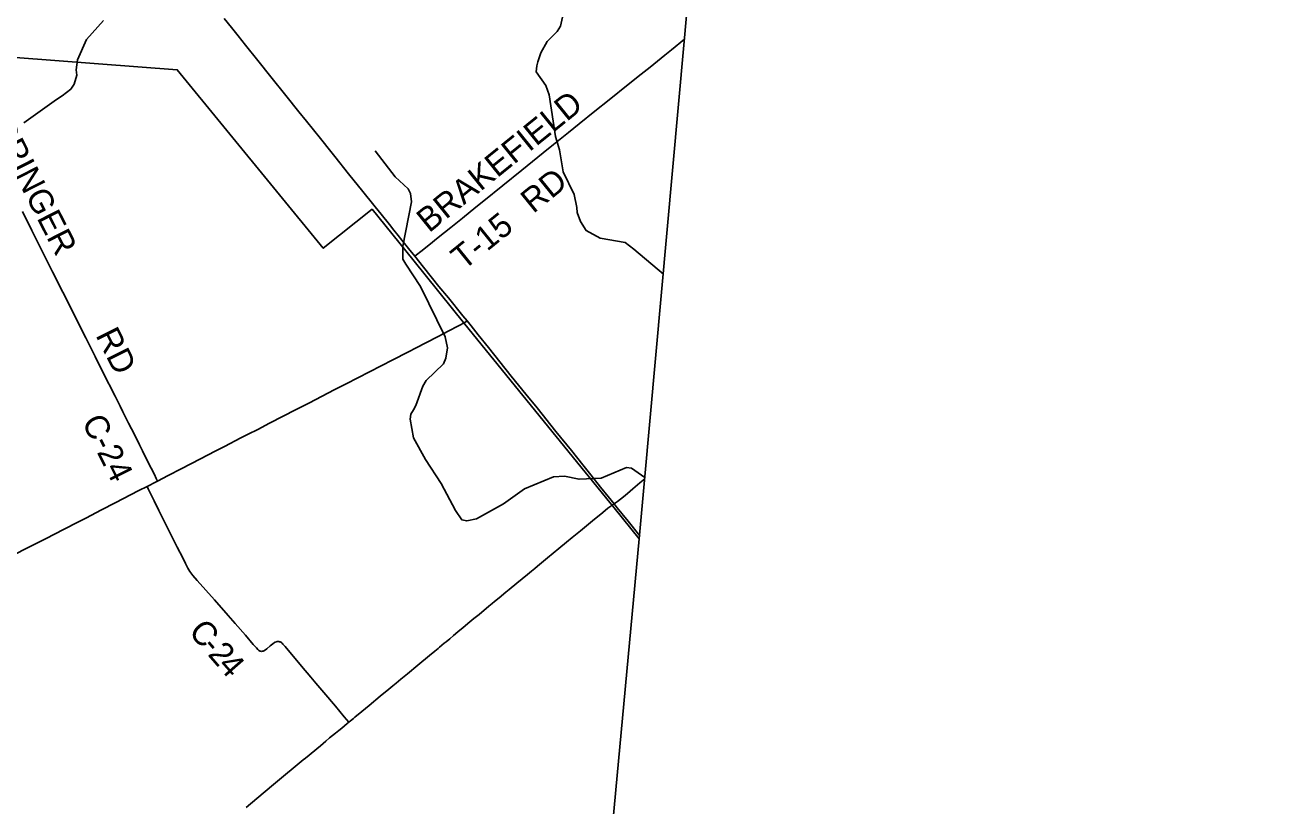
# Model space of a CAD drawing. Extents: x 1410790 to 1770854, y 448063 to 770588.
# Drawn here: x 1632477 to 1648152, y 581047 to 590784 of the extents above; entities that cross this region are included whole.
import ezdxf

# ---------------------------------------------------------------- set-up
doc = ezdxf.new("R2010")
doc.units = 0
for name, color, linetype in [('GM_X_Adjacent_County', 7, 'Continuous'), ('GM_X_County', 7, 'Continuous'), ('GM_X_County_Road', 7, 'Continuous'), ('GM_X_County_Road_Text', 7, 'Continuous'), ('GM_X_Minor_River', 7, 'Continuous'), ('GM_X_Township', 7, 'Continuous'), ('GM_X_Township_Road', 7, 'Continuous'), ('GM_X_Township_Road_Text', 7, 'Continuous')]:
    doc.layers.add(name, color=color, linetype=linetype)

msp = doc.modelspace()

# ---------------------------------------------------------------- linework, layer by layer
at = {"layer": 'GM_X_Adjacent_County'}
msp.add_lwpolyline([(1651277, 565574), (1641608, 566488), (1639127, 566722), (1638543, 566777), (1638842, 570076), (1639097, 572897), (1639456, 576867), (1639791, 580666), (1640135, 584378), (1640197, 585063), (1640696, 590579), (1640772, 591419), (1641010, 594042), (1641435, 598750), (1641726, 601963), (1641954, 604485), (1642314, 608472), (1642473, 610227), (1643260, 618938), (1643522, 621830), (1644023, 627376), (1646278, 627176), (1649675, 626876)], dxfattribs=at)
at = {"layer": 'GM_X_County'}
msp.add_lwpolyline([(1594558, 570925), (1600110, 570408), (1601218, 570299), (1605315, 569892), (1608125, 569657), (1616080, 568853), (1618534, 568633), (1622375, 568282), (1623453, 568184), (1625400, 568006), (1627110, 567846), (1631058, 567476), (1632910, 567303), (1638543, 566777), (1638842, 570076), (1639097, 572897), (1639456, 576867), (1639791, 580666), (1640135, 584378), (1640197, 585063), (1640696, 590579), (1640772, 591419)], dxfattribs=at)
at = {"layer": 'GM_X_County_Road'}
for points in [[(1634960, 590865), (1635050, 590756), (1635133, 590651), (1635225, 590535), (1635381, 590341), (1635540, 590140), (1635729, 589905), (1635892, 589703), (1635987, 589586), (1636159, 589371), (1636290, 589207), (1636339, 589145), (1636512, 588930), (1636582, 588843), (1636674, 588728), (1636844, 588517)], [(1634128, 585096), (1634113, 585128), (1634089, 585178), (1634009, 585337), (1633940, 585475), (1633902, 585551), (1633839, 585677), (1633767, 585821), (1633696, 585961), (1633661, 586032), (1633599, 586157), (1633448, 586457), (1633350, 586651), (1633234, 586882), (1632945, 587453), (1632820, 587706), (1632561, 588222), (1632442, 588460)], [(1636844, 588517), (1636917, 588426), (1637021, 588296), (1637076, 588227), (1637130, 588160), (1637177, 588101), (1637276, 587977)], [(1637276, 587977), (1637300, 587947), (1637336, 587902)], [(1637336, 587902), (1637445, 587766), (1637638, 587525), (1637756, 587384), (1637938, 587160), (1637990, 587094)], [(1634128, 585096), (1634262, 585165), (1634425, 585250), (1634666, 585376), (1634849, 585471), (1634963, 585530), (1635168, 585635), (1635258, 585681), (1635378, 585742), (1635523, 585818), (1635856, 585988), (1636025, 586075), (1636332, 586234), (1636483, 586312), (1636772, 586461), (1637061, 586609), (1637250, 586707), (1637364, 586765), (1637466, 586818), (1637635, 586905), (1637755, 586967), (1637880, 587032), (1637960, 587077), (1637990, 587094)], [(1637990, 587094), (1638040, 587032), (1638129, 586922), (1638256, 586763), (1638540, 586406), (1638723, 586183), (1638863, 586009), (1639096, 585717), (1639290, 585477), (1639431, 585300), (1639532, 585175), (1639653, 585023), (1639749, 584903), (1639822, 584812)], [(1632254, 584134), (1632590, 584306), (1632739, 584382), (1632957, 584495), (1633141, 584589), (1633232, 584635), (1633430, 584738), (1633599, 584825), (1633897, 584978), (1633998, 585030)], [(1633998, 585030), (1634110, 585087), (1634128, 585096)], [(1636514, 582090), (1636487, 582124), (1636458, 582159), (1636348, 582290), (1636204, 582460), (1636103, 582577), (1636042, 582650), (1635925, 582788), (1635722, 583033), (1635709, 583048), (1635693, 583065), (1635681, 583077), (1635673, 583082), (1635664, 583088), (1635657, 583091), (1635648, 583094), (1635640, 583096), (1635634, 583096), (1635623, 583096), (1635617, 583095), (1635610, 583093), (1635594, 583087), (1635585, 583082), (1635567, 583069), (1635532, 583041), (1635493, 583006), (1635475, 582992), (1635456, 582981), (1635448, 582977), (1635436, 582974), (1635425, 582973), (1635416, 582974), (1635409, 582976), (1635401, 582980), (1635393, 582985), (1635386, 582990), (1635379, 582997), (1635361, 583016), (1635323, 583061), (1635227, 583174), (1635097, 583322), (1635008, 583422), (1634837, 583616), (1634624, 583857), (1634569, 583921), (1634531, 583969), (1634507, 584010), (1634475, 584071), (1634442, 584138), (1634375, 584274), (1634146, 584729), (1634086, 584852), (1634013, 584999), (1633998, 585030)], [(1639822, 584812), (1639842, 584824), (1639865, 584841), (1639903, 584871), (1639918, 584883), (1639964, 584921), (1639989, 584942), (1640056, 585000), (1640144, 585074), (1640205, 585127)], [(1636514, 582090), (1636536, 582108), (1636571, 582138), (1636589, 582152), (1636678, 582225), (1636766, 582299), (1636905, 582413), (1637014, 582503), (1637065, 582545), (1637105, 582578), (1637163, 582627), (1637244, 582694), (1637375, 582803), (1637519, 582922), (1637585, 582976), (1637628, 583011), (1637646, 583026), (1637704, 583074), (1637727, 583093), (1637772, 583131), (1637820, 583171), (1637873, 583215), (1637941, 583271), (1638024, 583340), (1638075, 583382), (1638138, 583434), (1638262, 583537), (1638303, 583570), (1638333, 583595), (1638391, 583643), (1638472, 583710), (1638513, 583743), (1638609, 583822), (1638675, 583877), (1638743, 583933), (1638793, 583975), (1638834, 584008), (1638869, 584038), (1638993, 584140), (1639132, 584255), (1639229, 584334), (1639300, 584392), (1639404, 584478), (1639554, 584600), (1639683, 584707), (1639746, 584758), (1639780, 584784), (1639791, 584793), (1639802, 584800), (1639812, 584806), (1639822, 584812)], [(1639822, 584812), (1639862, 584763), (1639998, 584597), (1640143, 584415)], [(1635233, 581027), (1635445, 581204), (1635599, 581332), (1635945, 581619), (1635972, 581642), (1636159, 581797), (1636228, 581854), (1636275, 581893), (1636349, 581954), (1636389, 581987), (1636425, 582017), (1636460, 582046), (1636493, 582073), (1636514, 582090)]]:
    msp.add_lwpolyline(points, dxfattribs=at)
at = {"layer": 'GM_X_Minor_River'}
for points in [[(1639208, 591013), (1639153, 590771), (1639112, 590705), (1638988, 590578), (1638910, 590438), (1638871, 590326), (1638860, 590276), (1638851, 590202), (1638970, 590032), (1639011, 589915), (1639092, 589396), (1639141, 589229), (1639188, 588955), (1639326, 588672), (1639358, 588509), (1639364, 588447), (1639403, 588334), (1639474, 588221), (1639648, 588129), (1639961, 588071), (1640068, 587989), (1640437, 587680)], [(1633454, 590840), (1633242, 590605), (1633131, 590352), (1633114, 590227), (1633121, 590161), (1633090, 590049), (1633047, 589987), (1632937, 589902), (1632870, 589857), (1632459, 589564)], [(1640207, 585141), (1640040, 585257), (1639976, 585268), (1639663, 585133), (1639385, 585120), (1639203, 585158), (1639068, 585149), (1638706, 584999), (1638445, 584815), (1638107, 584628), (1637984, 584600), (1637922, 584616), (1637843, 584730), (1637664, 585069), (1637470, 585367), (1637320, 585637), (1637280, 585871), (1637287, 585931), (1637319, 585987), (1637350, 586041), (1637437, 586283), (1637478, 586350), (1637693, 586561), (1637726, 586629), (1637744, 586761), (1637717, 586898), (1637410, 587524), (1637224, 587803), (1637188, 587864), (1637188, 588028), (1637296, 588581), (1637285, 588686), (1637254, 588744), (1637094, 588891), (1636843, 589217)]]:
    msp.add_lwpolyline(points, dxfattribs=at)
at = {"layer": 'GM_X_Township'}
for points in [[(1640772, 591419), (1640696, 590579), (1640197, 585063), (1640135, 584378), (1639823, 584764), (1637962, 587056), (1637311, 587860), (1636804, 588487), (1636196, 588001), (1634375, 590228), (1631373, 590456), (1629012, 590636), (1622857, 591104)], [(1622857, 591104), (1629012, 590636), (1631373, 590456), (1634375, 590228), (1636196, 588001), (1636804, 588487), (1637311, 587860), (1637962, 587056), (1639823, 584764), (1640135, 584378), (1639791, 580666), (1639456, 576867), (1639097, 572897), (1638842, 570076), (1638543, 566777), (1632910, 567303), (1631058, 567476), (1627110, 567846), (1625400, 568006), (1623453, 568184), (1622375, 568282), (1618534, 568633)]]:
    msp.add_lwpolyline(points, dxfattribs=at)
at = {"layer": 'GM_X_Township_Road'}
msp.add_lwpolyline([(1637336, 587902), (1637359, 587919), (1637414, 587961), (1637514, 588041), (1637629, 588134), (1637786, 588258), (1637931, 588376), (1638099, 588512), (1638198, 588593), (1638434, 588782), (1638674, 588975), (1638938, 589192), (1639068, 589297), (1639252, 589445), (1639388, 589554), (1639583, 589709), (1639762, 589853), (1640000, 590044), (1640159, 590171), (1640272, 590260), (1640456, 590409), (1640537, 590475), (1640702, 590609)], dxfattribs=at)

# ---------------------------------------------------------------- texts
at = {"layer": 'GM_X_County_Road_Text'}
for s, rotation, p in [('GARRINGER', 297.0346, (1631766, 590048)), ('RD', 296.5659, (1633351, 586917)), ('C-24', 296.5754, (1633178, 585838)), ('C', 310.7474, (1634504, 583213)), ('-', 310.7714, (1634665, 583026)), ('2', 310.8644, (1634745, 582932)), ('4', 311.2684, (1634868, 582791))]:
    msp.add_text(s, height=300, rotation=rotation, dxfattribs=at).set_placement(p)
at = {"layer": 'GM_X_Township_Road_Text'}
for s, rotation, p in [('BRAKEFIELD', 38.966, (1637515, 588186)), ('RD', 39.0448, (1638814, 588427)), ('T-15', 38.9898, (1637945, 587718))]:
    msp.add_text(s, height=300, rotation=rotation, dxfattribs=at).set_placement(p)

doc.saveas('drawing.dxf')
